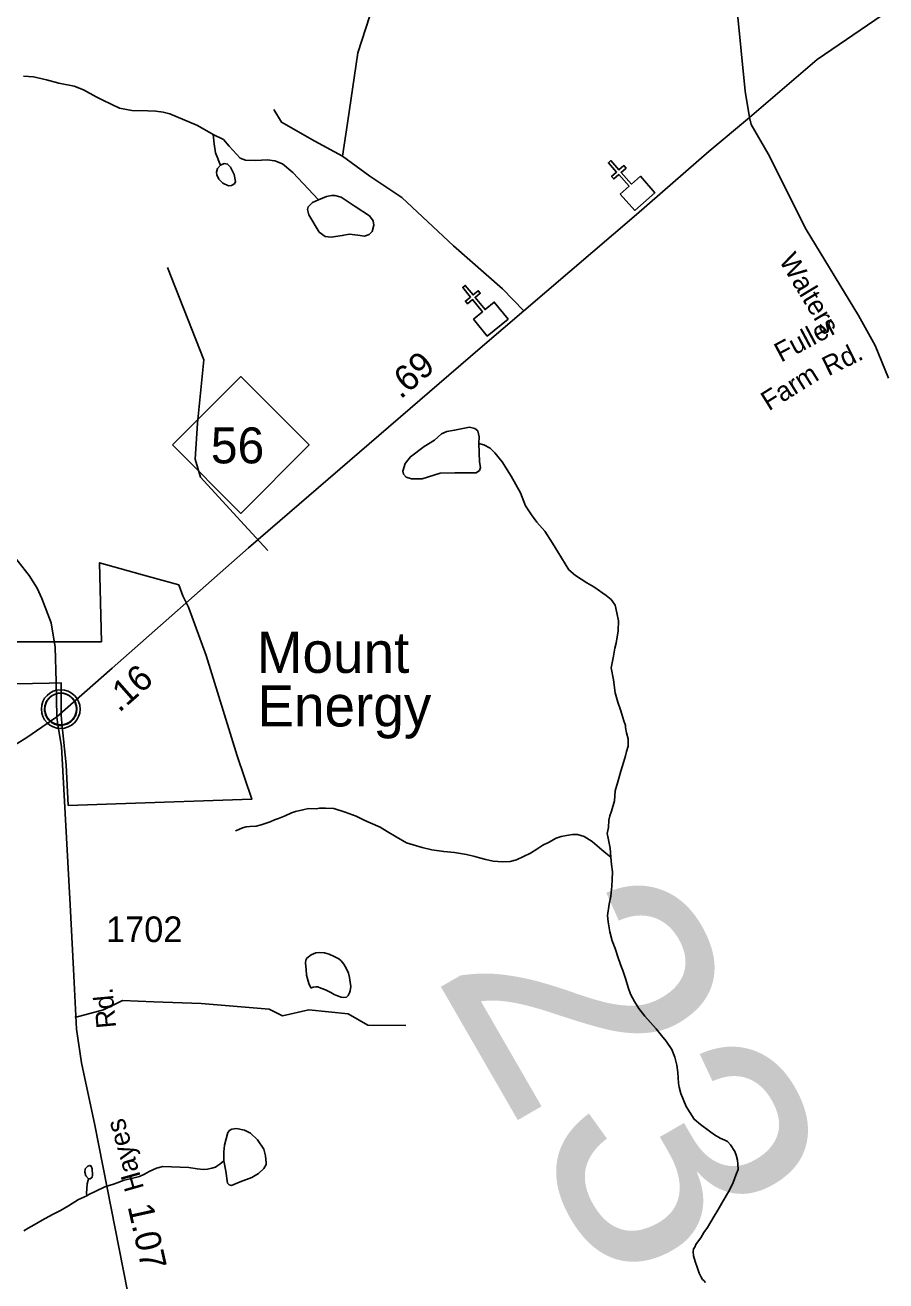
# Model space of a CAD drawing. Extents: x 2056842 to 2160602, y 826753 to 1016856.
# Drawn here: x 2105722 to 2109914, y 861954 to 868069 of the extents above; entities that cross this region are included whole.
import ezdxf

# ---------------------------------------------------------------- set-up
doc = ezdxf.new("R2010")
doc.units = 0
for name, color, linetype in [('Exist Boundary Political City Limit New', 7, 'Continuous'), ('Exist Civil Demographics Community CELL', 7, 'Continuous'), ('Exist Civil Demographics Community Label', 7, 'Continuous'), ('Exist Cultural Church CELL', 7, 'Continuous'), ('Exist Hydrographic Creek Single Shore', 7, 'Continuous'), ('Exist Hydrographic Misc Water Feature', 7, 'Continuous'), ('Exist Road Non-System Type 51', 7, 'Continuous'), ('Exist Road Non-System Type 51 Label', 7, 'Continuous'), ('Exist Road Primary NC Attributed', 7, 'Continuous'), ('Exist Road Primary NC Service Mileage Hundredths English Label', 7, 'Continuous'), ('Exist Road Primary NC Shield CELL', 7, 'Continuous'), ('Exist Road Primary NC Shield Number Label', 7, 'Continuous'), ('Exist Road Secondary Mileage Hundredths English Label', 7, 'Continuous'), ('Exist Road Secondary Structure Standard Bridge Number Label', 7, 'Continuous'), ('Exist Road Secondary Type 51 Attributed', 7, 'Continuous'), ('Exist Road Secondary Type 51 Label', 7, 'Continuous'), ('Exist Road Secondary Type 51 Number Label', 7, 'Continuous'), ('Map Preparation Boundary City Limit Buffer Line', 7, 'Continuous')]:
    doc.layers.add(name, color=color, linetype=linetype)

msp = doc.modelspace()

# ---------------------------------------------------------------- linework, layer by layer
at = {"layer": 'Exist Boundary Political City Limit New'}
msp.add_lwpolyline([(2105594, 865065.2), (2105890.8, 865065.7), (2106093, 865066.1), (2106084.2, 865451.1), (2106323.2, 865383.9), (2106469.8, 865342.6), (2106490.2, 865290.2), (2106517, 865233.9), (2106603.8, 865000), (2106755.2, 864511.2), (2106826, 864299.9), (2106165.5, 864277.4), (2105931.5, 864269.4), (2105921.2, 864466.5), (2105900.2, 864669.2), (2105898, 864709.4), (2105897.2, 864786.2), (2105898, 864865.7), (2105838, 864863.8), (2105591.8, 864859.1)], dxfattribs=at)
at = {"layer": 'Exist Civil Demographics Community CELL'}
msp.add_lwpolyline([(2105817.4, 864750.7), (2105818.4, 864756.3), (2105820.2, 864762.9), (2105823.1, 864770.1), (2105826, 864775.8), (2105829.4, 864781.6), (2105833.1, 864786.7), (2105837.1, 864791.1), (2105841.7, 864795.6), (2105847.2, 864800.2), (2105852.6, 864803.9), (2105857.5, 864806.8), (2105862.6, 864809.2), (2105868, 864811.5), (2105873.7, 864813.3), (2105878, 864814.5), (2105882.8, 864815.2), (2105887, 864815.9), (2105893.3, 864816.2), (2105897.8, 864816.1), (2105903.4, 864815.8), (2105908.3, 864815.1), (2105913.2, 864814.1), (2105918.2, 864812.7), (2105923.4, 864810.8), (2105930.1, 864807.9), (2105936.3, 864804.4), (2105941.4, 864800.8), (2105946.6, 864796.8), (2105949.9, 864793.7), (2105954, 864789.3), (2105957.9, 864784.6), (2105960.9, 864780), (2105964.1, 864775), (2105966.5, 864769.8), (2105968.5, 864764.8), (2105970.1, 864759.8), (2105971.4, 864755.2), (2105972.5, 864749.2), (2105973.1, 864744.5), (2105973.4, 864738.5), (2105973.2, 864732.7), (2105972.6, 864727), (2105971.7, 864721.5), (2105970, 864715.3), (2105968.2, 864709.5), (2105965.9, 864704.4), (2105962.7, 864698.4), (2105959.4, 864693.1), (2105956, 864688.4), (2105951.7, 864683.7), (2105946.5, 864678.7), (2105941.4, 864674.6), (2105936.4, 864671.1), (2105932.1, 864668.6), (2105925.3, 864665.4), (2105918.1, 864662.7), (2105912.2, 864661.2), (2105905.6, 864659.9), (2105901.2, 864659.5), (2105896.7, 864659.2), (2105891.1, 864659.2), (2105886.8, 864659.6), (2105881.2, 864660.3), (2105875.3, 864661.7), (2105870.7, 864663), (2105865.5, 864664.8), (2105860.9, 864666.8), (2105857, 864669.1), (2105850.2, 864673.1), (2105844.6, 864677.4), (2105839.7, 864681.9), (2105835.2, 864686.8), (2105832, 864690.7), (2105829.1, 864694.9), (2105825, 864702), (2105823.3, 864705.5), (2105821.5, 864709.6), (2105819, 864717.7), (2105817.4, 864724.8), (2105816.7, 864730), (2105816.4, 864736.3), (2105816.3, 864741), (2105816.9, 864747.4)], close=True, dxfattribs=at)
for centre, radius in [((2105895, 864738.3), 94.3), ((2105894.8, 864738.6), 76.7)]:
    msp.add_circle(centre, radius, dxfattribs=at)
at = {"layer": 'Exist Cultural Church CELL'}
for points in [[(2108620.2, 867246.4), (2108662.9, 867284.1), (2108612.7, 867341.3), (2108588.6, 867320.1), (2108578.1, 867332.1), (2108602.1, 867353.3), (2108562.4, 867398.4), (2108574.4, 867409), (2108614.1, 867363.8), (2108638.2, 867385), (2108648.7, 867373), (2108624.7, 867351.8), (2108675, 867294.7), (2108718.3, 867332.6), (2108788.6, 867252.7), (2108690.5, 867166.5)], [(2107905.3, 866637.3), (2107949.3, 866673.4), (2107901.2, 866732.4), (2107876.4, 866712.2), (2107866.3, 866724.6), (2107891.1, 866744.8), (2107853.1, 866791.4), (2107865.5, 866801.5), (2107903.5, 866754.9), (2107928.3, 866775.1), (2107938.4, 866762.8), (2107913.6, 866742.5), (2107961.7, 866683.5), (2108006.5, 866719.9), (2108073.8, 866637.4), (2107972.5, 866554.8)]]:
    msp.add_lwpolyline(points, close=True, dxfattribs=at)
at = {"layer": 'Exist Hydrographic Creek Single Shore'}
for points in [[(2107932.1, 866031.7), (2107955.5, 866025.7), (2107987.3, 866009.5), (2108009.6, 865985.8), (2108045.7, 865941.8), (2108089.6, 865871.9), (2108134.1, 865792.1), (2108158.5, 865728.4), (2108188, 865684.5), (2108214.5, 865648.5), (2108252.6, 865604.5), (2108291, 865546.8), (2108316.6, 865504.7), (2108369.1, 865416.9), (2108403.1, 865389), (2108457.1, 865353.2), (2108491.3, 865333.4), (2108551.4, 865291.5), (2108575.8, 865271.6), (2108595.3, 865243.8), (2108603.7, 865207.6), (2108612.1, 865167.8), (2108610, 865119.9), (2108600.4, 865059.7), (2108594.2, 865035.8), (2108586.7, 864995.6), (2108576.6, 864939.5), (2108587.1, 864880), (2108594.9, 864817.8), (2108609, 864771.9), (2108621.3, 864734), (2108628.7, 864714.2), (2108637.7, 864681.9), (2108645.3, 864658.1)], [(2108645.3, 864658.1), (2108645.3, 864648.3), (2108651.3, 864622.3), (2108659.3, 864594.2), (2108659, 864578), (2108659.3, 864558.1), (2108651.5, 864532.2), (2108645.7, 864510.2), (2108635.7, 864478.2), (2108623.6, 864436.1), (2108608.2, 864384.1), (2108596.1, 864340.1), (2108592.4, 864292), (2108578, 864242.1), (2108570.3, 864218.3), (2108564.3, 864198), (2108562.7, 864161.8), (2108556.7, 864131.8), (2108560.8, 864110.1), (2108571.1, 864061.9), (2108574.8, 864017.9)], [(2108574.8, 864017.9), (2108577.2, 863982.2), (2108583.2, 863946), (2108581.5, 863908.1), (2108579.5, 863875.9), (2108573.7, 863828.1), (2108565.7, 863788), (2108558.2, 863733.9), (2108562.1, 863702.1), (2108570.3, 863654.2), (2108580.3, 863610.1), (2108594.9, 863572.1), (2108612.5, 863522.4), (2108626.6, 863482.5), (2108632.8, 863466.2), (2108646.7, 863422.2), (2108658.8, 863382.4), (2108670.9, 863350.5), (2108689.2, 863314.4), (2108711.1, 863280.7), (2108739.6, 863242.6), (2108795.8, 863181), (2108821.9, 863149), (2108844, 863120.9), (2108871.7, 863081), (2108886.2, 863043.1), (2108896.1, 863005.2), (2108900.2, 862969.2), (2108904.5, 862917.4), (2108906.5, 862897.2), (2108914.7, 862867.2), (2108940.6, 862803.6), (2108981, 862741.5), (2109011.1, 862715.8), (2109055, 862683.6), (2109078.8, 862665.8), (2109107.1, 862649.7), (2109129.2, 862639.9), (2109143.4, 862632.1), (2109157.1, 862616.2), (2109179.1, 862584.1), (2109185.4, 862566), (2109191.6, 862542.4), (2109193.4, 862522.3), (2109193.8, 862496.2), (2109185.8, 862476.3), (2109177.6, 862456), (2109168, 862427.9), (2109148.1, 862388), (2109122.1, 862344), (2109096.2, 862298), (2109078.4, 862269.8), (2109044.7, 862213.7), (2109026.7, 862189.7), (2109012.6, 862163.7), (2109007, 862155.7), (2108988.6, 862131.7), (2108982.8, 862117.6), (2108976.9, 862109.6), (2108974.8, 862095.7), (2108977.1, 862075.5), (2108985.3, 862047.8), (2108996.8, 862015.6), (2109005.2, 861991.6), (2109015, 861971.9), (2109021.4, 861961.6), (2109027.3, 861955.8), (2109035.3, 861945.7)], [(2106022.5, 862368.5), (2105982.3, 862350.2), (2105932.9, 862320.4), (2105894.7, 862296.1), (2105854.8, 862277.8), (2105804.9, 862249.6), (2105765.1, 862227.7), (2105737.1, 862211.6), (2105715.1, 862197.6)]]:
    msp.add_lwpolyline(points, dxfattribs=at)
at = {"layer": 'Exist Hydrographic Misc Water Feature'}
for points in [[(2106637.4, 867536.8), (2106562, 867579.4), (2106426.6, 867636.5), (2106393.3, 867644.8), (2106358.1, 867649.6), (2106319.2, 867650.9), (2106241.4, 867653.3), (2106180.6, 867664.2), (2106100.4, 867703.4), (2106068.2, 867719.2), (2106006.3, 867752.9), (2105959.9, 867771), (2105886.1, 867786.6), (2105825.8, 867802.7), (2105761.9, 867816.4), (2105714.1, 867820.4)], [(2106673.9, 867387.2), (2106666.6, 867400.6), (2106660.5, 867418.8), (2106648.3, 867446.8), (2106642.3, 867490.6), (2106637.4, 867536.8)], [(2107150.8, 867218), (2107075.4, 867298.3), (2107025.6, 867350.6), (2106974.6, 867393.2), (2106937.6, 867407.9), (2106899.9, 867412.7), (2106845.2, 867410.3), (2106795.4, 867411.5), (2106768.7, 867421.3), (2106715.2, 867479.6), (2106688.5, 867511.2), (2106637.4, 867536.8)], [(2106673.9, 867387.2), (2106658.1, 867370.2), (2106654.4, 867353.1), (2106655.6, 867339.8), (2106665.4, 867317.9), (2106684.8, 867299.6), (2106712.8, 867286.3), (2106727.3, 867287.5), (2106740.7, 867296), (2106746.8, 867306.9), (2106739.5, 867341), (2106722.5, 867377.5), (2106707.9, 867392.1), (2106690.9, 867395.7), (2106673.9, 867387.2)], [(2107150.8, 867218), (2107189.7, 867233.8), (2107214, 867238.7), (2107229.8, 867239.9), (2107261.4, 867230.2), (2107329.5, 867185.2), (2107398.8, 867140.2), (2107417, 867115.9), (2107419.4, 867095.2), (2107412.1, 867063.6), (2107397.5, 867049), (2107374.4, 867041.7), (2107342.8, 867046.6), (2107300.3, 867051.4), (2107266.3, 867044.1), (2107211.6, 867035.6), (2107182.4, 867039.3), (2107154.4, 867061.2), (2107103.4, 867145.1), (2107097.3, 867170.6), (2107101, 867184), (2107121.6, 867204.7), (2107150.8, 867218)], [(2107932.1, 866031.7), (2107934.5, 865941.7), (2107939.4, 865915), (2107934.5, 865900.4), (2107918.7, 865889.4), (2107893.2, 865888.2), (2107814.2, 865889.4), (2107743.7, 865887), (2107655, 865860.2), (2107603.9, 865860.2), (2107577.2, 865867.5), (2107565.1, 865882.1), (2107561.4, 865896.7), (2107572.3, 865934.4), (2107597.9, 865967.3), (2107664.7, 866017.1), (2107715.8, 866047.5), (2107749.8, 866077.9), (2107775.3, 866090.1), (2107813, 866096.2), (2107885.9, 866110.8), (2107912.7, 866104.7), (2107927.3, 866092.5), (2107933.3, 866063.3), (2107932.1, 866031.7)], [(2106747.1, 864146.3), (2106751, 864146.5), (2106763.1, 864152.3), (2106781, 864160.6), (2106799, 864164.3), (2106816.9, 864166.6), (2106847, 864168.8), (2106871, 864174.6), (2106914.9, 864189), (2106937, 864199.1), (2106955.1, 864204.8), (2106988.9, 864219.2), (2107018.8, 864233.3), (2107038.5, 864239.3), (2107074.6, 864247.2), (2107102.5, 864253.5), (2107138.6, 864253.3), (2107154.8, 864255.8), (2107184.5, 864255.7), (2107224.5, 864254.1), (2107280.5, 864235.9), (2107334.6, 864216.3), (2107376.9, 864196.1), (2107402.9, 864184.5), (2107451.1, 864162.6), (2107484.7, 864142.9), (2107528.8, 864116.8), (2107579, 864086.8), (2107611, 864077.1), (2107654.9, 864065.2), (2107703.1, 864053.4), (2107760.9, 864045.4), (2107813, 864039.5), (2107871, 864030), (2107911.4, 864020.2), (2107935.4, 864014.1), (2107965.6, 864006.3), (2108001.2, 863998), (2108047.4, 863994.3), (2108083.5, 863996.6), (2108115.2, 864004.7), (2108149.1, 864020.7), (2108183.1, 864037.1), (2108213.3, 864056.9), (2108243, 864075), (2108270.9, 864089.1), (2108308.6, 864109.4), (2108333, 864117.5), (2108359.1, 864123.2), (2108386.9, 864127.5), (2108412.8, 864127.6), (2108444.8, 864117.6), (2108482.9, 864093.9), (2108497.1, 864081.6), (2108531.1, 864053.7), (2108549.3, 864036), (2108574.8, 864017.9)], [(2107113.2, 863381.5), (2107103.3, 863401.7), (2107092.9, 863443.5), (2107091, 863469.7), (2107089.4, 863485.4), (2107086.7, 863503.6), (2107088.8, 863515.5), (2107093.1, 863525.4), (2107114.8, 863541.6), (2107136.9, 863551.6), (2107156.8, 863553.9), (2107180.6, 863551.8), (2107202.6, 863545.7), (2107226.6, 863534), (2107248.9, 863522.1), (2107260.8, 863512.2), (2107274.7, 863496.3), (2107287, 863474.1), (2107297.1, 863452.3), (2107301, 863432.2), (2107305.1, 863408.5), (2107307.3, 863388.2), (2107305.3, 863366.3), (2107301.6, 863356.2), (2107295.2, 863344.2), (2107287, 863336.1), (2107273.1, 863334.2), (2107261.6, 863335.9), (2107243.4, 863342), (2107227.4, 863348), (2107211.4, 863358.2), (2107185.1, 863371.9), (2107161.3, 863379.9), (2107147.4, 863385.6), (2107137.4, 863385.6), (2107125.1, 863383.8), (2107117.1, 863381.7), (2107113.2, 863381.5)], [(2106689, 862538.5), (2106689.4, 862583.2), (2106692.5, 862614.9), (2106708.3, 862676.4), (2106716.6, 862686.5), (2106729.2, 862693.5), (2106752, 862696), (2106790.6, 862688.4), (2106819.1, 862673.8), (2106854, 862640.9), (2106884.3, 862595.3), (2106891.9, 862562.3), (2106896.4, 862529.4), (2106895.1, 862520.5), (2106884.3, 862502.2), (2106857.8, 862476.8), (2106825.5, 862457.2), (2106769.8, 862436.9), (2106726.1, 862419.2), (2106715.3, 862421.1), (2106707.7, 862429.9), (2106698.8, 862488.2), (2106689, 862538.5)], [(2106689, 862538.5), (2106680.1, 862530.6), (2106670, 862522.3), (2106656.1, 862512.2), (2106648.3, 862508.2), (2106630.3, 862502.4), (2106610, 862498.2), (2106590.1, 862496.3), (2106560.1, 862500), (2106518.3, 862506), (2106476.1, 862507.9), (2106433.8, 862509.9), (2106392, 862511.3), (2106361.8, 862503.7), (2106326, 862487.2), (2106302.4, 862473.4), (2106278.2, 862463.2), (2106234.1, 862451.2), (2106204.2, 862444.8), (2106156.2, 862426.9), (2106110, 862412.8), (2106066.4, 862390.6), (2106032.7, 862374.2), (2106022.5, 862368.5)], [(2106030.2, 862450.4), (2106017.6, 862464.9), (2106013.2, 862483.3), (2106014.5, 862499.8), (2106026.5, 862513.1), (2106036.6, 862516.2), (2106043.6, 862513.1), (2106047.4, 862500.4), (2106049.3, 862469.3), (2106047.4, 862458.6), (2106037.9, 862450.3), (2106030.2, 862450.4)], [(2106030.2, 862450.4), (2106028.2, 862444.2), (2106024.3, 862426.2), (2106022.5, 862402.5), (2106020.6, 862380.5), (2106022.5, 862368.5)]]:
    msp.add_lwpolyline(points, dxfattribs=at)
at = {"layer": 'Exist Road Non-System Type 51'}
for points in [[(2107266.9, 867430.2), (2107291.6, 867591.8), (2107342.9, 867934.1), (2107438.9, 868235.5), (2107528.3, 868492.5), (2107711.9, 868893.9), (2107793.3, 869021.7), (2107865.5, 869084.5), (2107907.3, 869354.5)], [(2107266.9, 867430.2), (2107132, 867504.3), (2106970.5, 867595.6), (2106932.5, 867658.3)], [(2108151.2, 866678.2), (2108047, 866784.6), (2107807.5, 866993.8), (2107556.7, 867229.6), (2107399.9, 867333.2), (2107266.9, 867430.2)], [(2106903, 865510.6), (2106789, 865636.1), (2106576.2, 865868.1), (2106549.6, 865955.5), (2106561, 866130.5), (2106591.4, 866438.5), (2106414.7, 866889.2)], [(2105963.9, 863236.8), (2106103.9, 863273.4), (2106195.3, 863319.1), (2106349, 863312.9), (2106579.5, 863304.6), (2106909.8, 863277.6), (2106975.2, 863245.3), (2107104, 863274.4), (2107295.1, 863253.7), (2107390.6, 863199.6), (2107575.5, 863197.5)]]:
    msp.add_lwpolyline(points, dxfattribs=at)
at = {"layer": 'Exist Road Primary NC Attributed'}
for points in [[(2109249.3, 867618.8), (2109579.9, 867901.2), (2109895.4, 868117.9), (2110256.4, 868273.9), (2110579.4, 868319.5), (2110883.5, 868319.5), (2112063.5, 868336.6), (2113120, 868348), (2113344.2, 868367), (2113701.4, 868424.1), (2113938.9, 868502), (2114239.2, 868612.3), (2114596.4, 868802.5), (2115166.5, 869224.6), (2115632, 869545.9), (2116350.3, 869990.9), (2116836.7, 870298.9), (2117092.3, 870412.1), (2117523.6, 870543.3), (2117945.5, 870645.9), (2118948.8, 870876), (2119491.3, 870989.2), (2119985.3, 871048.1), (2120520.2, 871060.5)], [(2105876.5, 864701), (2106145.4, 864937.7), (2106810.4, 865523.4), (2107937.2, 866495), (2108699.2, 867147.2), (2109052.6, 867455.3), (2109249.3, 867618.8)], [(2102996.9, 863927.9), (2103550.1, 864016.7), (2104131.7, 864099.8), (2104938.5, 864225.6), (2105181.5, 864298.3), (2105453.6, 864429.3), (2105729.8, 864599.7), (2105876.5, 864701)]]:
    msp.add_lwpolyline(points, dxfattribs=at)
at = {"layer": 'Exist Road Primary NC Shield CELL'}
msp.add_lwpolyline([(2106438.9, 866024.5), (2106771.9, 866357.5), (2107104.9, 866024.5), (2106771.9, 865691.5)], close=True, dxfattribs=at)
at = {"layer": 'Exist Road Secondary Type 51 Attributed'}
for points in [[(2109955.7, 871740.7), (2109790.4, 871478.3), (2109470.2, 870965.9), (2109291.6, 870682.5), (2109229.8, 870529.5), (2109193.7, 870394.5), (2109174.7, 870238.6), (2109176.6, 869860.2), (2109173.8, 868718.3), (2109189.9, 868139.3), (2109227.9, 867747.6), (2109249.3, 867618.8)], [(2109249.3, 867618.8), (2109258.1, 867585.3), (2109341.5, 867442.4), (2109525.5, 867074.2), (2109781.3, 866655.2), (2109861.8, 866509.4), (2109927, 866350.2)], [(2105876.5, 864701), (2105873.2, 864871.7), (2105867.5, 865040), (2105848.5, 865157.9), (2105803.3, 865277.2), (2105780.5, 865327.6), (2105740.6, 865388.4), (2105418.1, 865797.7), (2105087.9, 866225.1), (2104923.6, 866414.2), (2104778.7, 866515.5), (2104659, 866561.1), (2104548.7, 866594.4), (2104440.4, 866594.4), (2103979.2, 866623.4), (2103854.7, 866638.6), (2103785.3, 866655.7), (2103696, 866689), (2103284.2, 866999.4), (2102968.7, 867253.6)], [(2105876.5, 864701), (2105881.4, 864661), (2105898.6, 864556.6), (2105941.2, 863784.5), (2105957.8, 863472.7), (2105972.3, 863179.7), (2105996.2, 863016.5), (2106060.6, 862713.1), (2106240.2, 861805.9), (2106283.8, 861571), (2106296.3, 861423.5), (2106275.5, 861269.7), (2106174.8, 860805.2), (2106100, 860468.5), (2105980.6, 859920.8), (2105945.3, 859746.2), (2105901.7, 859505.2), (2105874.7, 859326.4), (2105849.8, 859105.6)]]:
    msp.add_lwpolyline(points, dxfattribs=at)
at = {"layer": 'Map Preparation Boundary City Limit Buffer Line'}
msp.add_lwpolyline([(2105594, 865065.2), (2105890.8, 865065.7), (2106093, 865066.1), (2106084.2, 865451.1), (2106323.2, 865383.9), (2106469.8, 865342.6), (2106490.2, 865290.2), (2106517, 865233.9), (2106603.8, 865000), (2106755.2, 864511.2), (2106826, 864299.9), (2106165.5, 864277.4), (2105931.5, 864269.4), (2105921.2, 864466.5), (2105900.2, 864669.2), (2105898, 864709.4), (2105897.2, 864786.2), (2105898, 864865.7), (2105838, 864863.8), (2105591.8, 864859.1)], dxfattribs=at)

# ---------------------------------------------------------------- texts
at = {"layer": 'Exist Civil Demographics Community Label'}
for s, p in [('Mount', (2106849.7, 864914.8)), ('Energy', (2106852.7, 864653.7))]:
    msp.add_text(s, height=200, dxfattribs=at).set_placement(p)
at = {"layer": 'Exist Road Non-System Type 51 Label'}
for s, rotation, p in [('Fuller', 27.99521, (2109403.4, 866425)), ('Rd.', 26.18942, (2109633.8, 866358.1)), ('Farm', 32.02181, (2109344.1, 866187.8))]:
    msp.add_text(s, height=95, rotation=rotation, dxfattribs=at).set_placement(p)
at = {"layer": 'Exist Road Primary NC Service Mileage Hundredths English Label'}
for s, rotation, p in [('.69', 40.77131, (2107550.3, 866243.9)), ('.16', 41.36699, (2106179.6, 864718.1))]:
    msp.add_text(s, height=125, rotation=rotation, dxfattribs=at).set_placement(p)
at = {"layer": 'Exist Road Primary NC Shield Number Label'}
msp.add_text('56', height=175, dxfattribs=at).set_placement((2106626, 865934.8))
at = {"layer": 'Exist Road Secondary Mileage Hundredths English Label'}
msp.add_text('1.07', height=125, rotation=282.52723, dxfattribs=at).set_placement((2106220.4, 862316.8))
at = {"layer": 'Exist Road Secondary Structure Standard Bridge Number Label'}
msp.add_text('23', height=1230.31, rotation=300, dxfattribs=at).set_placement((2107705.2, 863457.9))
at = {"layer": 'Exist Road Secondary Type 51 Label'}
for s, rotation, p in [('Walters', 301.07779, (2109390.7, 866923.1)), ('Rd.', 95.35279, (2106165, 863188.2)), ('Hayes', 105.94979, (2106301.7, 862405.6))]:
    msp.add_text(s, height=95, rotation=rotation, dxfattribs=at).set_placement(p)
at = {"layer": 'Exist Road Secondary Type 51 Number Label'}
msp.add_text('1702', height=125, dxfattribs=at).set_placement((2106115.8, 863603.7))

doc.saveas('drawing.dxf')
